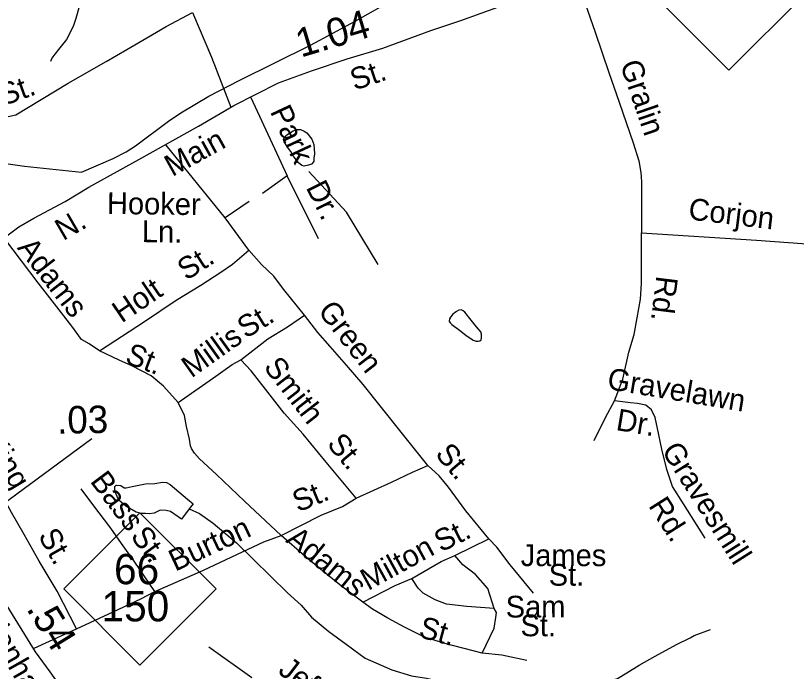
# Model space of a CAD drawing. Extents: x 1547597 to 1699558, y 810033 to 920809.
# Drawn here: x 1684132 to 1687545, y 864364 to 867230 of the extents above; entities that cross this region are included whole.
import ezdxf

# ---------------------------------------------------------------- set-up
doc = ezdxf.new("R2010")
doc.units = 0
for name, color, linetype in [('Exist Hydrographic Misc Water Feature', 7, 'Continuous'), ('Exist Road Non-System Type 51', 7, 'Continuous'), ('Exist Road Non-System Type 51 Label', 7, 'Continuous'), ('Exist Road Primary NC Attributed', 7, 'Continuous'), ('Exist Road Primary NC Label', 7, 'Continuous'), ('Exist Road Primary NC Service Mileage Hundredths English Label', 7, 'Continuous'), ('Exist Road Primary NC Shield CELL', 7, 'Continuous'), ('Exist Road Primary NC Shield Number Label', 7, 'Continuous'), ('Exist Road Secondary Mileage Hundredths English Label', 7, 'Continuous')]:
    doc.layers.add(name, color=color, linetype=linetype)

msp = doc.modelspace()

# ---------------------------------------------------------------- linework, layer by layer
at = {"layer": 'Exist Hydrographic Misc Water Feature'}
for points in [[(1682510.7, 866966.8), (1682751.6, 866938.7), (1682844.7, 866913.1), (1682936.7, 866894.9), (1683169.6, 866865.9), (1683273.7, 866848.4), (1683388.7, 866812.9), (1683483.7, 866768), (1683558.7, 866724.9), (1683727.7, 866654.3), (1683936.7, 866605.7), (1684171.7, 866571.6), (1684419.7, 866544.9), (1684558.6, 866605.2), (1684614.7, 866633.9), (1684655.7, 866660.9), (1684799.7, 866768.9), (1684853.7, 866804.9), (1684976.7, 866877.2), (1685109.7, 866946.9), (1685421.7, 867100.8), (1685616.7, 867205.5), (1685729.7, 867269.7)], [(1684411.5, 867274.3), (1684394.9, 867216.5), (1684384.7, 867186.6), (1684368.1, 867150.8), (1684353.9, 867125), (1684337.7, 867103.1), (1684319.4, 867081.3), (1684303.3, 867061.4), (1684291, 867043.6), (1684284.9, 867029.6)], [(1685435, 866606.4), (1685434.9, 866591.6), (1685425, 866581.2), (1685413, 866575.6), (1685392.7, 866571.9), (1685382.9, 866575.4), (1685367.1, 866588.1), (1685347.1, 866615.5), (1685335.2, 866636.3), (1685325.4, 866649.7), (1685319.5, 866658), (1685305.4, 866678), (1685303.7, 866690.3), (1685307.5, 866698.5), (1685317.7, 866708.1), (1685345.5, 866726.3), (1685361.7, 866731.8), (1685377.7, 866731.5), (1685393.6, 866725.4), (1685405.7, 866717.8), (1685427.5, 866689.4), (1685435.4, 866667.1), (1685437.3, 866647.4), (1685439.2, 866625.2), (1685435, 866606.4)], [(1685717.3, 866142.4), (1685578.7, 866371.2), (1685413.7, 866548.6)], [(1686123, 865898.1), (1686095.1, 865933.9), (1686088.8, 865939), (1686079.2, 865944.2), (1686069.3, 865941.9), (1686059.1, 865936.4), (1686043.8, 865924.4), (1686033, 865912.3), (1686028.9, 865904.2), (1686026.8, 865894.3), (1686031.8, 865886.9), (1686038.7, 865880.2), (1686072.9, 865855.7), (1686100.4, 865833.8), (1686132.4, 865811.8), (1686144.5, 865807.4), (1686153.8, 865806.4), (1686160.5, 865807.9), (1686167, 865812.7), (1686168.6, 865823.3), (1686168.2, 865837.2), (1686164.8, 865848), (1686146.7, 865869.7), (1686123, 865898.1)], [(1684891.2, 865073.8), (1684857.4, 865028.6), (1684823.5, 865052.2), (1684809.5, 865062.3), (1684789.5, 865066.9), (1684763.5, 865069), (1684751.8, 865062.7), (1684737.3, 865054.9), (1684715.6, 865052), (1684699.3, 865053.1), (1684682.3, 865054.2), (1684659.5, 865059.7), (1684613.7, 865086), (1684583.7, 865112.1), (1684575.7, 865127.9), (1684568, 865147.8), (1684565.9, 865160.1), (1684565.9, 865172.4), (1684570.2, 865175.5), (1684574, 865178), (1684592.1, 865175.9), (1684606.1, 865165.8), (1684614.8, 865166.4), (1684642.1, 865171.6), (1684700.2, 865183.5), (1684740.2, 865185.2), (1684774.4, 865191.1), (1684791.8, 865189.1), (1684808.2, 865180.6), (1684864, 865132.7), (1684883.9, 865115.9), (1684907.8, 865096.5), (1684891.2, 865073.8)], [(1684891.2, 865073.8), (1684935.5, 865054), (1684995.4, 865011.8), (1685097.1, 864925.2), (1685320, 864707.3), (1685379.7, 864653.6), (1685425.5, 864601), (1685501.1, 864538.6), (1685576.9, 864482.2), (1685660.6, 864421.4), (1685776.4, 864370.6), (1685862.4, 864344.2), (1685928.5, 864333.8), (1685996.3, 864317.7), (1686072.2, 864301.4), (1686208.1, 864268.3), (1686380, 864245.8), (1686468.6, 864235.1)], [(1686468.6, 864235.1), (1686492, 864243.6), (1686500.1, 864247.5), (1686520.1, 864255.3), (1686536.3, 864261.5), (1686598.5, 864280.8), (1686628.6, 864290.8), (1686672.5, 864304), (1686708.7, 864316.3), (1686728.7, 864321.7), (1686762.7, 864333.3), (1686803.1, 864357.1), (1686857.3, 864390.4), (1686927.6, 864430.1), (1687020.2, 864481.5), (1687080.5, 864510.7), (1687098.5, 864520.9), (1687168.7, 864546.5)]]:
    msp.add_lwpolyline(points, dxfattribs=at)
at = {"layer": 'Exist Road Non-System Type 51'}
for p, q in [((1685159.6, 866871.5), (1685319.4, 866530.2)), ((1685048.1, 866345.9), (1684790.3, 866663.7)), ((1685319.4, 866530.2), (1685210.8, 866452.9)), ((1685455.3, 866254.9), (1685319.4, 866530.2)), ((1685152.6, 866417.4), (1685048.1, 866345.9)), ((1685150.9, 866205), (1685048.1, 866345.9)), ((1686052.2, 864870.5), (1686199.8, 864943.5)), ((1684212.9, 864465.5), (1684398.7, 864549.8))]:
    msp.add_line(p, q, dxfattribs=at)
for points in [[(1686579.3, 867435), (1686592.6, 867378), (1686610.2, 867317.9), (1686665.3, 867157.4), (1686725.4, 866981.9), (1686770.5, 866851.5), (1686830.6, 866673.5), (1686855.7, 866594.4), (1686864.9, 866544.6), (1686867.3, 866503), (1686867.3, 866457.7), (1686867.3, 866280.7)], [(1683936.7, 866793.2), (1684007.9, 866784.4), (1684047, 866784.4), (1684086.2, 866785.9), (1684133.2, 866796.2), (1684361.9, 866935), (1684528.6, 867029.8), (1684618.9, 867081.4), (1684705.3, 867132.9), (1684789.7, 867182), (1684905.9, 867243.3)], [(1684905.9, 867243.3), (1684988.6, 867048.6), (1685073.4, 866830.3)], [(1686750.3, 865546.7), (1686785.7, 865641), (1686812.9, 865759), (1686835.6, 865836.1), (1686849.2, 865908.7), (1686862.8, 865990.4), (1686867.3, 866058.4), (1686867.3, 866112.9), (1686867.3, 866280.7)], [(1686867.3, 866280.7), (1687370.6, 866249), (1687790.4, 866217.3), (1688023.7, 866196)], [(1684499.4, 865764.4), (1684454, 865795.3), (1684420.3, 865814), (1684377.5, 865872.9), (1684322.9, 865944), (1684231.2, 866061.9), (1684085.8, 866254.3)], [(1684499.4, 865764.4), (1684696.1, 865892.4), (1684834.1, 865985.7), (1684941.5, 866051.6), (1685028.7, 866107.8), (1685080.4, 866144.1), (1685150.9, 866205)], [(1685395.1, 865920.3), (1685303.3, 866034.2), (1685260.5, 866091.1), (1685207.5, 866142.4), (1685150.9, 866205)], [(1685117, 865725.8), (1685234.9, 865817.5), (1685320, 865869.8), (1685395.1, 865920.3)], [(1685934.1, 865263.1), (1685822.8, 865401.4), (1685731.1, 865517.3), (1685651.1, 865617), (1685578.8, 865702.5), (1685506.4, 865784), (1685453.6, 865845.1), (1685395.1, 865920.3)], [(1684843, 865539.3), (1684778.4, 865610.6), (1684725.3, 865655.7), (1684640.1, 865699.5), (1684584.6, 865724.6), (1684499.4, 865764.4)], [(1684843, 865539.3), (1685007.5, 865654), (1685078.5, 865704.6), (1685117, 865725.8)], [(1685621, 865121.3), (1685490.1, 865278), (1685388.5, 865400.2), (1685306.4, 865491.9), (1685224.4, 865597.6), (1685162, 865676.9), (1685117, 865725.8)], [(1684398.7, 864549.8), (1684314, 864713.6), (1684234.6, 864845.2), (1684168.9, 864962.6), (1684114.8, 865057.8), (1684047.2, 865177.2), (1683977.5, 865292.7), (1683917.5, 865394), (1683892.3, 865434.5), (1683857.1, 865473.2), (1683835.6, 865497.7), (1683803.8, 865510.3), (1683779.8, 865510.8), (1683729.9, 865515.8)], [(1685293.5, 864957.9), (1685132.5, 865107.2), (1685010.7, 865223.7), (1684936.1, 865293.3), (1684914.6, 865317.7), (1684901, 865338), (1684897.2, 865350.1), (1684891.8, 865378.2), (1684878.9, 865434.5), (1684869.9, 865482.7), (1684843, 865539.3)], [(1686660.8, 865372.4), (1686710.8, 865473.4), (1686750.3, 865546.7)], [(1687146.4, 864946.3), (1687051.4, 865096.3), (1687002.9, 865171.4), (1686978.4, 865245.9), (1686956.2, 865334.4), (1686938, 865424.8), (1686927, 865473.1), (1686911.7, 865507.4), (1686886.1, 865527.9), (1686850.2, 865534.6), (1686820.2, 865537.3), (1686750.3, 865546.7)], [(1685621, 865121.3), (1685774.5, 865190.2), (1685867.5, 865234.4), (1685934.1, 865263.1)], [(1686199.8, 864943.5), (1686100.2, 865065.6), (1686024.3, 865169.2), (1685983.2, 865218), (1685934.1, 865263.1)], [(1684740.2, 864712.9), (1684650.9, 864844.8), (1684594.4, 864922), (1684547.7, 864989), (1684469.8, 865092.6), (1684419.1, 865161.7)], [(1685293.5, 864957.9), (1685467.4, 865046.4), (1685560.3, 865084.5), (1685621, 865121.3)], [(1684740.2, 864712.9), (1684950.2, 864804.7), (1685101.8, 864875.7), (1685216.9, 864929.4), (1685293.5, 864957.9)], [(1685649.9, 864666.5), (1685557.2, 864736.4), (1685464.7, 864810.3), (1685395.8, 864867.8), (1685293.5, 864957.9)], [(1686395.1, 864705.4), (1686293.6, 864829.6), (1686235.1, 864906.8), (1686199.8, 864943.5)], [(1685864.1, 864770.2), (1685991.7, 864843.7), (1686052.2, 864870.5)], [(1686223.6, 864638.9), (1686195.4, 864725.5), (1686142.6, 864786.6), (1686087.4, 864829.7), (1686052.2, 864870.5)], [(1685649.9, 864666.5), (1685791.4, 864739.7), (1685864.1, 864770.2)], [(1686223.6, 864638.9), (1686103.7, 864647.3), (1686015.9, 864657.1), (1685966.2, 864676.1), (1685912.8, 864705.2), (1685891.2, 864727.6), (1685864.1, 864770.2)], [(1684398.7, 864549.8), (1684558.3, 864624.6), (1684679.5, 864680.2), (1684740.2, 864712.9)], [(1686171.7, 864443.8), (1686008.4, 864485.2), (1685918.9, 864513), (1685831.7, 864556.8), (1685758.5, 864596.3), (1685691.3, 864635.6), (1685649.9, 864666.5)], [(1686171.7, 864443.8), (1686223.9, 864552.8), (1686230.8, 864598.7), (1686233.3, 864620.7), (1686223.6, 864638.9)], [(1684977.3, 864471.2), (1685165.1, 864336.3)], [(1686367.1, 864411.8), (1686257.5, 864434.1), (1686171.7, 864443.8)]]:
    msp.add_lwpolyline(points, dxfattribs=at)
at = {"layer": 'Exist Road Primary NC Attributed'}
for points in [[(1683789.6, 866032.1), (1683857.7, 866079.8), (1683982.5, 866172.4), (1684046.4, 866227), (1684087.3, 866262.7), (1684147, 866306.5), (1684212.1, 866345.2), (1684348.3, 866416.8), (1684452.7, 866479.4), (1684670.9, 866600.7), (1684931.3, 866746.9), (1685086.4, 866836.3), (1685280.7, 866936.7), (1685424.9, 866988.4), (1685581, 867041.1), (1685737.1, 867087.9), (1685947, 867165.2), (1686078, 867207.9), (1686256, 867271.9)], [(1685194.4, 862905.6), (1685105.3, 863108.4), (1685044.6, 863244.6), (1684998.5, 863323.6), (1684965.6, 863390.7), (1684900, 863509), (1684864.2, 863568.7), (1684798.6, 863661.1), (1684714.6, 863785.4), (1684576.4, 863979.3), (1684447.2, 864142.3), (1684350.8, 864266.6), (1684283.2, 864361), (1684219.5, 864449.5), (1684083.8, 864669.5), (1683998.3, 864836), (1683913.3, 864987.8), (1683768, 865224.9), (1683722.6, 865275.1), (1683695.5, 865298.2), (1683667.8, 865319)]]:
    msp.add_lwpolyline(points, dxfattribs=at)
at = {"layer": 'Exist Road Primary NC Shield CELL'}
for points in [[(1686917, 867324.7), (1687249.9, 867657.7), (1687582.9, 867324.7), (1687249.9, 866991.8)], [(1684342.7, 864724.1), (1684675.7, 865057.1), (1685008.7, 864724.1), (1684675.7, 864391.1)]]:
    msp.add_lwpolyline(points, close=True, dxfattribs=at)
at = {"layer": 'Exist Road Secondary Mileage Hundredths English Label'}
msp.add_lwpolyline([(1683685.7, 865237.8), (1684047.6, 865074.8), (1684465.1, 865380.9)], dxfattribs=at)

# ---------------------------------------------------------------- texts
at = {"layer": 'Exist Road Non-System Type 51 Label'}
for s, rotation, p in [('Gralin', 288.9637, (1686772.8, 867017.8)), ('St.', 19.6667, (1684080.9, 866834.9)), ('Park', 295.0895, (1685242.4, 866810.8)), ('Dr.', 296.2734, (1685399.4, 866479.4)), ('Hooker', 359.1954, (1684530.9, 866363.2)), ('Corjon', 353.1056, (1687069.4, 866339.6)), ('Ln.', 359.1785, (1684683.5, 866239.9)), ('Adams', 307.8748, (1684136.5, 866214)), ('St.', 32.8025, (1684878.6, 866069.5)), ('Holt', 34.0625, (1684595.8, 865883.9)), ('Rd.', 262.9409, (1686933.1, 866095.3)), ('Green', 307.8805, (1685449.7, 865937.7)), ('St.', 31.5741, (1685138.5, 865816)), ('Millis', 35.4765, (1684900.8, 865643.5)), ('St.', 339.0881, (1684606, 865713.5)), ('Smith', 307.8035, (1685212.9, 865692.8)), ('Gravelawn', 350.531, (1686713.7, 865598.3)), ('Dr.', 350.531, (1686752.5, 865418.9)), ('King', 301.1103, (1683989.4, 865368.3)), ('St.', 309.8731, (1685489.3, 865355.7)), ('St.', 310.1025, (1685962.3, 865311.8)), ('Gravesmill', 302.3474, (1686952.7, 865328.6)), ('Bass', 306.9401, (1684455, 865194.2)), ('St.', 22.2996, (1685366.3, 865058.1)), ('Rd.', 302.3474, (1686895.8, 865087.8)), ('Burton', 25.0955, (1684830, 864798.8)), ('St.', 26.3159, (1685991.3, 864882.9)), ('St.', 299.2317, (1684228.7, 864956.5)), ('St.', 306.1999, (1684631.4, 864954.8)), ('Adams', 321.0183, (1685309.3, 864931.6)), ('Milton', 28.7333, (1685672.9, 864714.9)), ('Sam', 0.2823, (1686274.3, 864598.8)), ('St.', 344.8377, (1685889.5, 864514.7)), ('St.', 359.924, (1686338.7, 864517.2)), ('Jefferson', 322.8138, (1685274.7, 864358.6))]:
    msp.add_text(s, height=95, rotation=rotation, dxfattribs=at).set_placement(p)
for s, p in [('James', (1686339.8, 864823.7)), ('St.', (1686462.1, 864738.1))]:
    msp.add_text(s, height=95, dxfattribs=at).set_placement(p)
at = {"layer": 'Exist Road Primary NC Label'}
for s, rotation, p in [('St.', 18.652, (1685613.5, 866901.8)), ('Main', 28.9864, (1684816.8, 866523.9)), ('N.', 30.111, (1684340.3, 866243.9)), ('Bodenhamer', 299.6075, (1683914.6, 864705.9))]:
    msp.add_text(s, height=95, rotation=rotation, dxfattribs=at).set_placement(p)
at = {"layer": 'Exist Road Primary NC Service Mileage Hundredths English Label'}
for s, rotation, p in [('1.04', 16.6679, (1685378.9, 867045.9)), ('.54', 301.6558, (1684176.8, 864637.9))]:
    msp.add_text(s, height=125, rotation=rotation, dxfattribs=at).set_placement(p)
at = {"layer": 'Exist Road Primary NC Shield Number Label'}
for s, p in [('66', (1684562.3, 864744.6)), ('150', (1684507.9, 864582.3))]:
    msp.add_text(s, height=132.5, dxfattribs=at).set_placement(p)
at = {"layer": 'Exist Road Secondary Mileage Hundredths English Label'}
msp.add_text('.03', height=120, rotation=0.9487, dxfattribs=at).set_placement((1684314.6, 865402.3))

doc.saveas('drawing.dxf')
